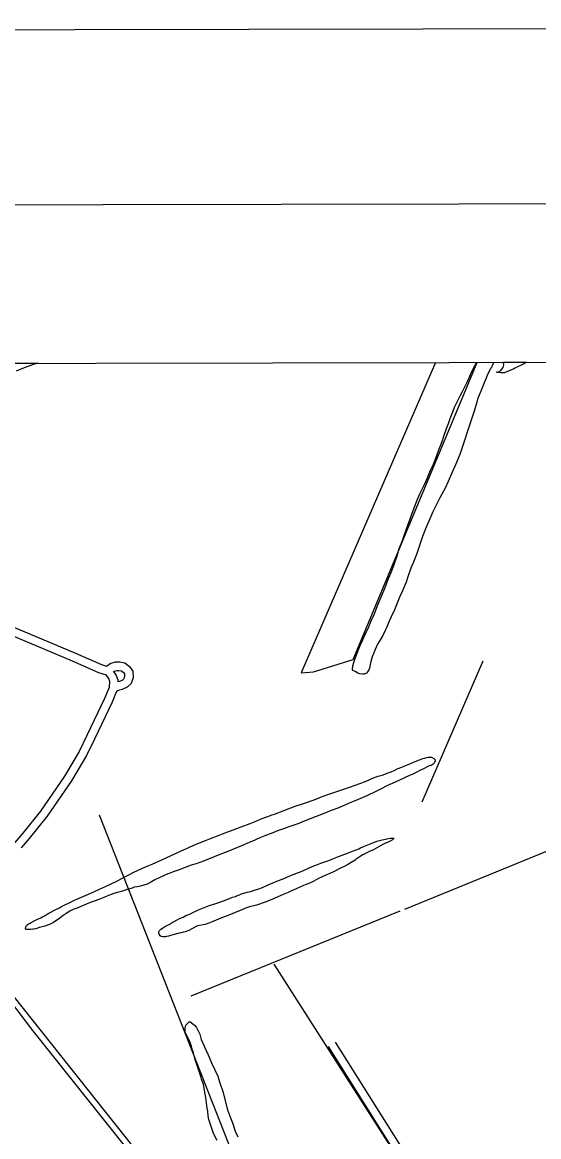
# Model space of a CAD drawing. Extents: x 3329297 to 3367176, y 649250 to 674653.
# Drawn here: x 3352067 to 3353911, y 670088 to 674070 of the extents above; entities that cross this region are included whole.
import ezdxf

# ---------------------------------------------------------------- set-up
doc = ezdxf.new("R2010")
doc.units = 0
for name, color, linetype in [('G-ANNO-NPLT', 7, 'Continuous'), ('V-ANNO-SYMB', 7, 'Continuous'), ('V-GRID-FRAM', 7, 'Continuous'), ('V-ROAD-CNTR', 7, 'Continuous'), ('V-SITE-VEGE', 7, 'Continuous'), ('V-TOPO-SHOR', 7, 'Continuous')]:
    doc.layers.add(name, color=color, linetype=linetype)

msp = doc.modelspace()

# ---------------------------------------------------------------- linework, layer by layer
at = {"layer": 'G-ANNO-NPLT'}
msp.add_lwpolyline([(3329926.3, 649833.7), (3366592.9, 649903), (3366547.2, 674069.7), (3329880.6, 674000.3)], close=True, dxfattribs=at)
at = {"layer": 'V-ANNO-SYMB'}
msp.add_lwpolyline([(3332675.2, 650464), (3365758.4, 650526.5), (3365715, 673443), (3332631.9, 673380.5), (3332675.2, 650464)], dxfattribs=at)
at = {"layer": 'V-GRID-FRAM'}
msp.add_lwpolyline([(3333403.5, 672816.3), (3364945.5, 672875.9), (3364987.9, 654691.7), (3333429.9, 654632), (3333403.5, 672816.3)], dxfattribs=at)
at = {"layer": 'V-ROAD-CNTR'}
msp.add_line((3353184.6, 670426.4), (3353832.5, 669395.7), dxfattribs=at)
for points in [[(3351704.5, 672048.2), (3352257.1, 671815.6), (3352350.4, 671774.7), (3352367.2, 671769.2), (3352368.2, 671769.5), (3352381.3, 671778.7), (3352400.3, 671784.3), (3352414.9, 671784.3), (3352433.6, 671780.6), (3352450.1, 671767.9), (3352461.2, 671751), (3352462.4, 671729.2), (3352455.3, 671707.4), (3352441.7, 671693.9), (3352423.6, 671685.8), (3352412.6, 671683.6), (3352404.7, 671679.5), (3352402.4, 671676.8), (3352387.5, 671641), (3352324.8, 671508.2), (3352296.2, 671450.2), (3352243, 671359.6), (3352155.9, 671233.8), (3352091.8, 671153.9), (3352063.2, 671119.7)], [(3351772.7, 671986.9), (3352245.2, 671788), (3352339.7, 671746.7), (3352366.1, 671738)], [(3352365.2, 671738.3), (3352375.6, 671722.5), (3352378.1, 671715.7), (3352377.1, 671693.6)], [(3352392.6, 671750), (3352394.5, 671751.3), (3352404.6, 671754.3), (3352412, 671754.3), (3352420.8, 671752.6), (3352427.8, 671747.2), (3352431.7, 671741.3), (3352432.1, 671733.2), (3352429, 671723.6), (3352424.5, 671719), (3352414.3, 671714.5), (3352407.4, 671713.1)], [(3352393.2, 671750.4), (3352402.6, 671736.1), (3352408.3, 671720.4), (3352408, 671713.2)], [(3352377.6, 671694.1), (3352376.6, 671692.9), (3352360, 671653.2), (3352297.8, 671521.2), (3352269.8, 671464.5), (3352217.7, 671375.8), (3352131.8, 671251.7), (3352068.6, 671172.9), (3352040.6, 671139.5), (3352006.4, 671102.2), (3351961.3, 671056.2), (3351899.6, 670998.4), (3351842.6, 670948.5), (3351827, 670935.7)], [(3353159.2, 670410.4), (3353798.7, 669393.2)]]:
    msp.add_lwpolyline(points, dxfattribs=at)
at = {"layer": 'V-SITE-VEGE'}
for p, q in [((3351971.3, 672851.4), (3352123.6, 672851.7)), ((3352105.3, 672846.8), (3352067.3, 672832.4)), ((3352122, 672851.2), (3352105.3, 672846.8)), ((3352123.6, 672851.7), (3352122, 672851.2)), ((3353670.4, 672819.4), (3353681.2, 672840.1)), ((3353681.2, 672840.1), (3353689.8, 672854.6)), ((3353689.8, 672854.6), (3353749.6, 672854.8)), ((3353742.1, 672836.8), (3353740.3, 672833.7)), ((3353744, 672841.3), (3353742.1, 672836.8)), ((3353748, 672849.4), (3353744, 672841.3)), ((3353748.9, 672853.5), (3353748, 672849.4)), ((3353749.6, 672854.8), (3353748.9, 672853.5)), ((3353775.1, 672825.5), (3353784.1, 672836.3)), ((3353784.1, 672836.3), (3353785.9, 672845.3)), ((3353785.3, 672854.8), (3353867.8, 672855)), ((3353785.9, 672845.3), (3353785.3, 672854.8)), ((3353837.3, 672839.4), (3353828.8, 672834.9)), ((3353843.7, 672842.5), (3353837.3, 672839.4)), ((3353853.1, 672847), (3353843.7, 672842.5)), ((3353859.5, 672850.6), (3353853.1, 672847)), ((3353867.8, 672855), (3353859.5, 672850.6)), ((3352067.3, 672832.4), (3352045, 672823.5)), ((3353656.3, 672786), (3353664.9, 672805.8)), ((3353664.9, 672805.8), (3353670.4, 672819.4)), ((3353722.7, 672798.5), (3353715.9, 672781.8)), ((3353727.2, 672808.9), (3353722.7, 672798.5)), ((3353732.6, 672819.7), (3353727.2, 672808.9)), ((3353733.5, 672823.3), (3353732.6, 672819.7)), ((3353739, 672831), (3353733.5, 672823.3)), ((3353740.3, 672833.7), (3353739, 672831)), ((3353758.8, 672819.7), (3353766.9, 672821.4)), ((3353764.2, 672818.3), (3353758.8, 672819.7)), ((3353776.4, 672816.9), (3353764.2, 672818.3)), ((3353766.9, 672821.4), (3353775.1, 672825.5)), ((3353782.7, 672816.9), (3353776.4, 672816.9)), ((3353788.6, 672817.8), (3353782.7, 672816.9)), ((3353793.5, 672819.6), (3353788.6, 672817.8)), ((3353802.6, 672823.2), (3353793.5, 672819.6)), ((3353816.1, 672829), (3353802.6, 672823.2)), ((3353820.6, 672830.8), (3353816.1, 672829)), ((3353825.6, 672833.5), (3353820.6, 672830.8)), ((3353828.8, 672834.9), (3353825.6, 672833.5)), ((3353638.7, 672750.4), (3353649.5, 672772)), ((3353649.5, 672772), (3353656.3, 672786)), ((3353710.9, 672769.2), (3353703.6, 672751.6)), ((3353715.9, 672781.8), (3353710.9, 672769.2)), ((3353619.2, 672713.4), (3353630.1, 672735.1)), ((3353630.1, 672735.1), (3353638.7, 672750.4)), ((3353692.8, 672723.2), (3353690, 672712)), ((3353703.6, 672751.6), (3353692.8, 672723.2)), ((3353601.5, 672672), (3353611.5, 672697.2)), ((3353611.5, 672697.2), (3353619.2, 672713.4)), ((3353683.7, 672692.1), (3353679.1, 672676.3)), ((3353690, 672712), (3353683.7, 672692.1)), ((3353581.6, 672617.9), (3353589.3, 672636.8)), ((3353589.3, 672636.8), (3353595.2, 672653.9)), ((3353595.2, 672653.9), (3353601.5, 672672)), ((3353679.1, 672676.3), (3353652.8, 672597.9)), ((3353572.1, 672590.8), (3353581.6, 672617.9)), ((3353652.8, 672597.9), (3353649.2, 672585.7)), ((3353554.4, 672542.6), (3353565.7, 672572.3)), ((3353565.7, 672572.3), (3353572.1, 672590.8)), ((3353649.2, 672585.7), (3353637.4, 672550.6)), ((3353534.9, 672490.7), (3353547.6, 672521.8)), ((3353547.6, 672521.8), (3353554.4, 672542.6)), ((3353628.8, 672525.3), (3353613.8, 672488.3)), ((3353637.4, 672550.6), (3353628.8, 672525.3)), ((3353524.9, 672470), (3353534.9, 672490.7)), ((3353613.8, 672488.3), (3353603.4, 672464.5)), ((3353502.7, 672418.6), (3353512.3, 672439.4)), ((3353512.3, 672439.4), (3353524.9, 672470)), ((3353603.4, 672464.5), (3353587.6, 672428.8)), ((3353487.8, 672387.1), (3353502.7, 672418.6)), ((3353576.7, 672405.4), (3353558.1, 672370.3)), ((3353587.6, 672428.8), (3353576.7, 672405.4)), ((3353459.3, 672316.3), (3353478.3, 672365.4)), ((3353478.3, 672365.4), (3353487.8, 672387.1)), ((3353558.1, 672370.3), (3353545.9, 672346.8)), ((3353533.2, 672320.7), (3353518.3, 672287.3)), ((3353545.9, 672346.8), (3353533.2, 672320.7)), ((3353443.8, 672273), (3353451.5, 672295.6)), ((3353451.5, 672295.6), (3353459.3, 672316.3)), ((3353518.3, 672287.3), (3353508.8, 672265.7)), ((3353423.9, 672218), (3353431.6, 672239.7)), ((3353431.6, 672239.7), (3353443.8, 672273)), ((3353508.8, 672265.7), (3353496.1, 672232.3)), ((3353411.6, 672185.6), (3353423.9, 672218)), ((3353492, 672222.4), (3353481.1, 672190)), ((3353496.1, 672232.3), (3353492, 672222.4)), ((3353394.9, 672131.9), (3353405.3, 672163)), ((3353405.3, 672163), (3353411.6, 672185.6)), ((3353474.3, 672168.3), (3353462.1, 672138.1)), ((3353481.1, 672190), (3353474.3, 672168.3)), ((3353386.7, 672110.3), (3353394.9, 672131.9)), ((3353454.8, 672119.2), (3353444, 672089)), ((3353462.1, 672138.1), (3353454.8, 672119.2)), ((3353371.7, 672076), (3353386.7, 672110.3)), ((3353444, 672089), (3353437.6, 672069.1)), ((3353336.9, 671988.6), (3353362.2, 672050.8)), ((3353362.2, 672050.8), (3353371.7, 672076)), ((3353437.6, 672069.1), (3353424.9, 672038.9)), ((3353415.4, 672018.2), (3353395.5, 671970.4)), ((3353424.9, 672038.9), (3353415.4, 672018.2)), ((3353322.8, 671953.9), (3353336.9, 671988.6)), ((3353395.5, 671970.4), (3353384.6, 671945.2)), ((3353304.2, 671909.2), (3353312.8, 671931.3)), ((3353312.8, 671931.3), (3353322.8, 671953.9)), ((3353377.3, 671929.9), (3353367.4, 671906)), ((3353384.6, 671945.2), (3353377.3, 671929.9)), ((3353290.6, 671879.5), (3353304.2, 671909.2)), ((3353363.3, 671899.2), (3353353.8, 671878.9)), ((3353367.4, 671906), (3353363.3, 671899.2)), ((3353258, 671803.8), (3353273.9, 671843)), ((3353273.9, 671843), (3353281.6, 671861)), ((3353281.6, 671861), (3353290.6, 671879.5)), ((3353335.7, 671847.4), (3353326.6, 671828.9)), ((3353346.6, 671866.8), (3353335.7, 671847.4)), ((3353353.8, 671878.9), (3353346.6, 671866.8)), ((3353250.3, 671782.1), (3353258, 671803.8)), ((3353316.7, 671802.8), (3353311.2, 671785.6)), ((3353321.7, 671816.7), (3353316.7, 671802.8)), ((3353326.6, 671828.9), (3353321.7, 671816.7)), ((3353246.2, 671757.8), (3353247.6, 671770.4)), ((3353247.6, 671770.4), (3353250.3, 671782.1)), ((3353306.2, 671762.6), (3353304.4, 671756.3)), ((3353309, 671774.8), (3353306.2, 671762.6)), ((3353311.2, 671785.6), (3353309, 671774.8)), ((3353247.1, 671753.7), (3353246.2, 671757.8)), ((3353250.3, 671752.8), (3353247.1, 671753.7)), ((3353255.2, 671750.1), (3353250.3, 671752.8)), ((3353264.7, 671744.2), (3353255.2, 671750.1)), ((3353271.9, 671741.9), (3353264.7, 671744.2)), ((3353283.2, 671740.6), (3353271.9, 671741.9)), ((3353287.2, 671741), (3353283.2, 671740.6)), ((3353295.4, 671744.1), (3353287.2, 671741)), ((3353299.9, 671749.1), (3353295.4, 671744.1)), ((3353304.4, 671756.3), (3353299.9, 671749.1)), ((3352650.2, 670482.4), (3352651.4, 670486.9)), ((3352651.4, 670486.9), (3352662.5, 670498)), ((3352662.5, 670498), (3352664.8, 670499.2)), ((3352664.8, 670499.2), (3352681.5, 670486.9)), ((3352681.5, 670486.9), (3352689.3, 670477.9)), ((3352648, 670475.7), (3352650.2, 670482.4)), ((3352648, 670470.2), (3352648, 670475.7)), ((3352649.1, 670461.2), (3352648, 670470.2)), ((3352651.3, 670455.6), (3352649.1, 670461.2)), ((3352660.2, 670437.8), (3352651.3, 670455.6)), ((3352689.3, 670477.9), (3352696, 670464.5)), ((3352696, 670464.5), (3352700.4, 670454.4)), ((3352700.4, 670454.4), (3352706, 670435.5)), ((3352664.7, 670426.6), (3352660.2, 670437.8)), ((3352671.3, 670412.1), (3352664.7, 670426.6)), ((3352672.4, 670404.3), (3352671.3, 670412.1)), ((3352706, 670435.5), (3352711.5, 670422)), ((3352711.5, 670422), (3352722.7, 670398.6)), ((3352678, 670387.5), (3352672.4, 670404.3)), ((3352684.6, 670362.9), (3352678, 670387.5)), ((3352722.7, 670398.6), (3352730.4, 670380.7)), ((3352730.4, 670380.7), (3352742.7, 670351.7)), ((3352689.1, 670349.5), (3352684.6, 670362.9)), ((3352694.6, 670331.6), (3352689.1, 670349.5)), ((3352704.6, 670303.7), (3352694.6, 670331.6)), ((3352742.7, 670351.7), (3352764.9, 670304.7)), ((3352706.8, 670293.7), (3352704.6, 670303.7)), ((3352713.5, 670275.8), (3352706.8, 670293.7)), ((3352764.9, 670304.7), (3352771.6, 670284.6)), ((3352719, 670245.6), (3352713.5, 670275.8)), ((3352771.6, 670284.6), (3352783.8, 670246.6)), ((3352721.2, 670234.5), (3352719, 670245.6)), ((3352723.4, 670220), (3352721.2, 670234.5)), ((3352724.5, 670207.7), (3352723.4, 670220)), ((3352783.8, 670246.6), (3352786, 670235.5)), ((3352786, 670235.5), (3352799.3, 670184.1)), ((3352726.7, 670189.8), (3352724.5, 670207.7)), ((3352729, 670179.8), (3352726.7, 670189.8)), ((3352731.2, 670163), (3352729, 670179.8)), ((3352799.3, 670184.1), (3352810.4, 670155)), ((3352733.4, 670149.6), (3352731.2, 670163)), ((3352750, 670099.3), (3352733.4, 670149.6)), ((3352810.4, 670155), (3352817.1, 670138.3)), ((3352817.1, 670138.3), (3352827.1, 670108.1)), ((3352762.2, 670074.8), (3352750, 670099.3)), ((3352827.1, 670108.1), (3352837.1, 670088))]:
    msp.add_line(p, q, dxfattribs=at)
for points in [[(3353276.1, 671351.7), (3353288.3, 671356.2), (3353305.5, 671362.9), (3353317.7, 671368.8), (3353337.1, 671376), (3353351.5, 671380), (3353372.8, 671387.6), (3353384, 671392.1), (3353394.4, 671396.6), (3353405.7, 671402), (3353422, 671408.3), (3353433.2, 671412.8), (3353450.4, 671420.4), (3353460.8, 671424.5), (3353475.2, 671431.2), (3353485.6, 671434.8), (3353496.5, 671438.8), (3353502.8, 671440.6), (3353511.8, 671442.4), (3353516.3, 671443.8), (3353522.2, 671444.2), (3353527.6, 671443.7), (3353536.6, 671438.8), (3353540.6, 671434.2), (3353541.1, 671431.1), (3353537.5, 671422.5), (3353533.4, 671418.9), (3353526.6, 671414.9), (3353519.9, 671412.6), (3353496.8, 671401.8), (3353483.7, 671395.1), (3353475.2, 671391.1), (3353459.4, 671382.1), (3353452.1, 671379.4), (3353428.7, 671368.6), (3353411.5, 671360.9), (3353387.1, 671350.6), (3353370.4, 671342.5), (3353346.5, 671329.9), (3353329.8, 671320.9), (3353299.5, 671307), (3353280.6, 671299.4), (3353251.7, 671287.3), (3353234.5, 671279.6), (3353210.1, 671269.3), (3353193.9, 671262.5), (3353169.5, 671253.1), (3353135.7, 671239.2), (3353115.8, 671231.6), (3353073.8, 671214.9), (3353053.9, 671207.3), (3353040, 671202.4), (3353018.7, 671195.2), (3353003.4, 671189.4), (3352978.1, 671180.4), (3352961, 671173.7), (3352933.4, 671163.3), (3352915.4, 671155.7), (3352886.5, 671143.1), (3352876.5, 671139.5), (3352849.4, 671127.4), (3352807, 671109.9), (3352790.8, 671103.6), (3352766.8, 671094.2), (3352751.5, 671087.9), (3352713.6, 671072.6), (3352688.3, 671063.6), (3352669.8, 671057.8), (3352626.9, 671042.1), (3352605.7, 671034), (3352594.4, 671029.5), (3352587.2, 671026.8), (3352540.2, 671005.7)], [(3352540.2, 671005.7), (3352528.9, 670999), (3352513.1, 670990.4), (3352489.2, 670982.8), (3352477, 670981), (3352466.2, 670979.2), (3352459.4, 670976.5), (3352441.4, 670971.1), (3352424.7, 670965.8), (3352398, 670957.7), (3352381.3, 670951.9), (3352357.9, 670942.9), (3352345.7, 670937.9), (3352327.2, 670931.2), (3352313.2, 670925.8), (3352276.6, 670910.5), (3352262.6, 670905.2), (3352251.3, 670900.7), (3352237.3, 670893.9), (3352230.5, 670890.3), (3352222, 670884), (3352214.7, 670879.1), (3352200.7, 670868.7), (3352178.6, 670853.9), (3352163.7, 670846.2), (3352147.9, 670840.9), (3352137.5, 670837.7), (3352128, 670835), (3352115.4, 670831), (3352108.6, 670830.1), (3352104.1, 670829.2), (3352097.4, 670828.8), (3352092.8, 670827.9), (3352087, 670827.9), (3352082.5, 670828.8), (3352078.9, 670829.3), (3352078.9, 670832), (3352080.2, 670838.3), (3352081.6, 670843.2), (3352087.9, 670847.7), (3352092.4, 670849.5), (3352098.8, 670854), (3352109.6, 670859.4), (3352114.6, 670861.2), (3352121.8, 670864.8), (3352125.4, 670867.1), (3352133.1, 670870.2), (3352139.4, 670873.8), (3352146.6, 670877), (3352162, 670886.8), (3352187.3, 670899.4), (3352199.5, 670906.2), (3352207.1, 670910.7), (3352220.7, 670917.9), (3352232, 670922.8), (3352253.2, 670933.1), (3352269.9, 670939.9), (3352311.4, 670958.3), (3352342.1, 670972.2), (3352363.8, 670982.6), (3352379.6, 670989.8), (3352407.1, 671002.8), (3352425.6, 671012.7), (3352450, 671025.3), (3352465.8, 671032.9), (3352507.4, 671051.8), (3352530.4, 671062.1), (3352544.4, 671067.9), (3352565.6, 671077.4), (3352578.7, 671083.7), (3352600.4, 671094.5), (3352608.9, 671097.6), (3352632.4, 671108.8), (3352650.5, 671116.5), (3352677.1, 671128.2), (3352694.3, 671135.8), (3352721.4, 671147), (3352738.5, 671153.3), (3352763.8, 671163.6), (3352781.4, 671169.9), (3352806.7, 671179.3), (3352823.4, 671185.2), (3352848.7, 671195.5), (3352880.3, 671207.6), (3352904.2, 671217.1), (3352920.4, 671223.3), (3352943.9, 671232.3), (3352959.3, 671238.6), (3352966.9, 671240.9), (3353004.4, 671254.8), (3353025.6, 671263.3), (3353041.4, 671269.1), (3353067.6, 671277.7), (3353085.2, 671283.9), (3353118.6, 671295.6), (3353132.2, 671301), (3353144.8, 671305.5), (3353161.9, 671311.8), (3353214.8, 671329.3), (3353254.9, 671344.1), (3353276.1, 671351.7)], [(3353164.6, 671028.9), (3353153.3, 671024), (3353135.7, 671015.4), (3353124, 671010.1), (3353107.7, 671001.1), (3353096, 670995.7), (3353077.5, 670988), (3353071.6, 670985.8), (3353055.3, 670978.1), (3353044.5, 670973.7), (3353027.8, 670966), (3353016.1, 670961.1), (3352998.9, 670953.4), (3352988.1, 670948.9), (3352969.1, 670940.4), (3352955.1, 670935), (3352933.9, 670926), (3352902.7, 670915.7), (3352878.8, 670909.5), (3352868, 670905.9), (3352850.8, 670898.7), (3352818.3, 670886.1), (3352804.3, 670879.8), (3352781.3, 670871.3), (3352744.7, 670856), (3352732.6, 670851.1), (3352719.9, 670846.1), (3352692.4, 670841.7), (3352688.3, 670839), (3352672.5, 670830.9), (3352661.7, 670824.6), (3352648.1, 670819.7), (3352642.7, 670818.8), (3352634.2, 670817), (3352627.4, 670815.2), (3352604.8, 670808.9), (3352592.6, 670805.8), (3352589.5, 670804.9), (3352581.3, 670803.1), (3352578.2, 670802.2), (3352573.7, 670801.7), (3352569.2, 670801.8), (3352563.3, 670803.6), (3352559.7, 670805.8), (3352555.6, 670811.2), (3352554.3, 670815.3), (3352554.3, 670820.3), (3352556.6, 670824.3), (3352562, 670829.3), (3352567.4, 670832.9), (3352574.2, 670838.3), (3352585, 670843.7), (3352590.9, 670846.8), (3352601.7, 670853.6), (3352609, 670857.2), (3352620.3, 670863.5), (3352627.9, 670867.5), (3352641.5, 670872.9), (3352651.4, 670878.3), (3352667.7, 670885), (3352678.5, 670890.4), (3352695.7, 670898.5), (3352708.3, 670903.4), (3352725.4, 670910.6), (3352739.4, 670915.6), (3352754.3, 670920.1), (3352769.2, 670925), (3352785.9, 670930.8), (3352800.4, 670936.7), (3352818, 670943.4), (3352827.9, 670946.5), (3352838.3, 670951), (3352843.3, 670952.8), (3352846, 670954.2), (3352870.3, 670961.8), (3352882.1, 670964.5), (3352892.5, 670967.6), (3352911.4, 670973.9), (3352925, 670978.8), (3352944.8, 670987.8), (3352958.8, 670993.7), (3352982.3, 671003.1), (3352998.5, 671009.4), (3353022, 671019.7), (3353037.8, 671026), (3353052.7, 671032.3), (3353068.1, 671038.6), (3353089.3, 671047.6), (3353101.9, 671053.4), (3353120.9, 671061), (3353132.6, 671065.5), (3353154.3, 671072.3), (3353167.8, 671077.2), (3353177.8, 671081.7), (3353195.8, 671088.9), (3353208.5, 671093.8), (3353227.9, 671101), (3353239.6, 671105.9), (3353268.1, 671116.7), (3353274.8, 671119.9), (3353288.4, 671125.7)], [(3353288.4, 671125.7), (3353318.2, 671137.8), (3353333.1, 671143.7), (3353342.1, 671146.8), (3353352, 671149), (3353380.9, 671154.4), (3353392.2, 671154.8), (3353394.9, 671154.8), (3353388.6, 671148.5), (3353380.9, 671143.6), (3353371.4, 671139.5), (3353363.7, 671136.4), (3353356.1, 671132.8), (3353343, 671126), (3353334.8, 671121.1), (3353318.1, 671112.1), (3353305.9, 671106.7), (3353297.4, 671102.7), (3353283.4, 671095), (3353273, 671088.7), (3353259.4, 671079.3), (3353254.9, 671076.6), (3353241.8, 671067.6), (3353231.4, 671062.2), (3353216.1, 671053.6), (3353205.7, 671048.7), (3353180.4, 671036.1), (3353164.6, 671028.9)]]:
    msp.add_lwpolyline(points, dxfattribs=at)
at = {"layer": 'V-TOPO-SHOR'}
for p, q in [((3353711.5, 671786.8), (3353493.9, 671283.6)), ((3353432.7, 670901), (3354921.6, 671512.2)), ((3353076.5, 669368.7), (3352343, 671236.9)), ((3353414.5, 670893.6), (3352668.2, 670589.8)), ((3353767.9, 669450.1), (3352965.9, 670705.1))]:
    msp.add_line(p, q, dxfattribs=at)
for points in [[(3353541.9, 672853.9), (3353063.1, 671745.5), (3353106.8, 671749.2), (3353248.8, 671793.2), (3353691.3, 672854.1)], [(3352471.1, 670041.9), (3351931.6, 670719.7), (3351911.9, 670708.7), (3351995.5, 670610), (3352103.4, 670467.4), (3352510.8, 669956.3)]]:
    msp.add_lwpolyline(points, dxfattribs=at)

doc.saveas('drawing.dxf')
